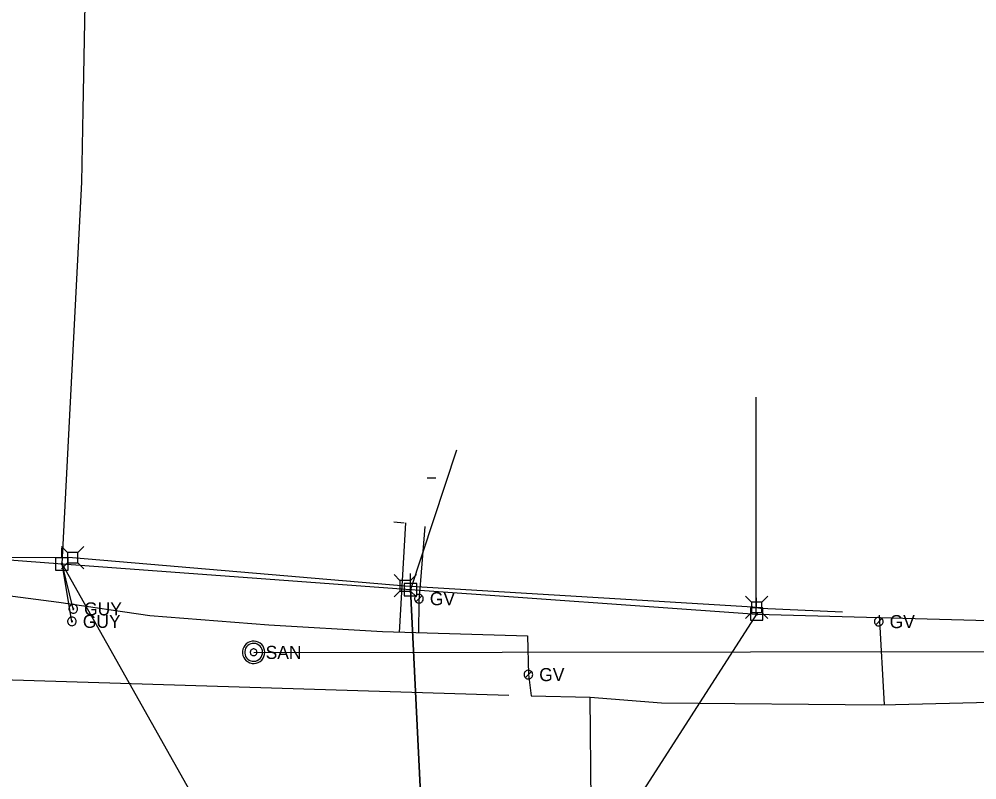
# Model space of a CAD drawing. Extents: x 600849 to 606371, y 330010 to 403088.
# Drawn here: x 604337.5 to 604620.2, y 349936.3 to 350160.7 of the extents above; entities that cross this region are included whole.
import ezdxf

# ---------------------------------------------------------------- set-up
doc = ezdxf.new("R2010")
doc.units = 0
for name, color, linetype in [('E_UTL_AG_Bold', 7, 'Continuous'), ('E_UTL_EGuyWire', 7, 'Continuous'), ('E_UTL_EPowerPole', 7, 'Continuous'), ('E_UTL_G', 7, 'Continuous'), ('E_UTL_G_UG', 7, 'Continuous'), ('E_UTL_Overhead', 7, 'Continuous'), ('E_UTL_SAN', 7, 'Continuous'), ('E_UTL_SAN_UG', 7, 'Continuous'), ('E_UTL_T_UG', 7, 'Continuous')]:
    doc.layers.add(name, color=color, linetype=linetype)

msp = doc.modelspace()

# ---------------------------------------------------------------- linework, layer by layer
at = {"layer": 'E_UTL_AG_Bold'}
for points in [[(604351.74, 350003.4), (604349.99, 350005.15)], [(604354.84, 350003.4), (604351.74, 350003.4)], [(604351.74, 350003.4), (604351.74, 350000.3)], [(604354.84, 350003.4), (604356.59, 350005.15)], [(604354.84, 350000.3), (604354.84, 350003.4)], [(604351.74, 350000.3), (604349.99, 349998.55)], [(604351.74, 350000.3), (604354.84, 350000.3)], [(604354.84, 350000.3), (604356.59, 349998.55)], [(604449.91, 349995.09), (604448.16, 349996.85)], [(604453.01, 349995.09), (604449.91, 349995.09)], [(604449.91, 349995.09), (604449.91, 349992)], [(604453.01, 349995.09), (604454.76, 349996.85)], [(604453.01, 349992), (604453.01, 349995.09)], [(604449.91, 349992), (604448.16, 349990.25)], [(604449.91, 349992), (604453.01, 349992)], [(604453.01, 349992), (604454.76, 349990.25)], [(604553.65, 349988.74), (604551.9, 349990.5)], [(604556.75, 349988.74), (604558.5, 349990.5)], [(604556.75, 349988.74), (604553.65, 349988.74)], [(604553.65, 349988.74), (604553.65, 349985.65)], [(604556.75, 349985.65), (604556.75, 349988.74)], [(604553.65, 349985.65), (604551.9, 349983.9)], [(604553.65, 349985.65), (604556.75, 349985.65)], [(604556.75, 349985.65), (604558.5, 349983.9)]]:
    msp.add_lwpolyline(points, dxfattribs=at)
at = {"layer": 'E_UTL_EGuyWire'}
for p in [(604353.09, 349983.05), (604353.47, 349986.73)]:
    msp.add_line(p, (604350.17, 349999.98), dxfattribs=at)
for points in [[(604460.6, 349837.98), (604453.05, 349992.41)], [(604354.76, 349986.73), (604354.73, 349986.97), (604354.67, 349987.2), (604354.55, 349987.42), (604354.4, 349987.61), (604354.22, 349987.77), (604354.01, 349987.9), (604353.78, 349987.98), (604353.54, 349988.01), (604353.29, 349988), (604353.05, 349987.94), (604352.83, 349987.84), (604352.63, 349987.7), (604352.47, 349987.52), (604352.33, 349987.32), (604352.24, 349987.09), (604352.2, 349986.85), (604352.2, 349986.61), (604352.24, 349986.37), (604352.33, 349986.14), (604352.47, 349985.93), (604352.63, 349985.76), (604352.83, 349985.62), (604353.05, 349985.52), (604353.29, 349985.46), (604353.54, 349985.45), (604353.78, 349985.48), (604354.01, 349985.56), (604354.22, 349985.68), (604354.4, 349985.84), (604354.55, 349986.03), (604354.67, 349986.25), (604354.73, 349986.49), (604354.76, 349986.73)], [(604353.63, 349986.73), (604353.63, 349986.76), (604353.62, 349986.79), (604353.61, 349986.81), (604353.59, 349986.84), (604353.57, 349986.86), (604353.54, 349986.87), (604353.51, 349986.88), (604353.48, 349986.89), (604353.45, 349986.89), (604353.42, 349986.88), (604353.39, 349986.87), (604353.37, 349986.85), (604353.35, 349986.83), (604353.33, 349986.8), (604353.32, 349986.77), (604353.31, 349986.74), (604353.31, 349986.71), (604353.32, 349986.68), (604353.33, 349986.65), (604353.35, 349986.63), (604353.37, 349986.61), (604353.39, 349986.59), (604353.42, 349986.58), (604353.45, 349986.57), (604353.48, 349986.57), (604353.51, 349986.57), (604353.54, 349986.58), (604353.57, 349986.6), (604353.59, 349986.62), (604353.61, 349986.64), (604353.62, 349986.67), (604353.63, 349986.7), (604353.63, 349986.73)], [(604354.37, 349983.05), (604354.35, 349983.29), (604354.28, 349983.53), (604354.17, 349983.74), (604354.02, 349983.93), (604353.83, 349984.09), (604353.62, 349984.22), (604353.39, 349984.3), (604353.15, 349984.33), (604352.91, 349984.32), (604352.67, 349984.26), (604352.45, 349984.16), (604352.25, 349984.02), (604352.08, 349983.84), (604351.95, 349983.64), (604351.86, 349983.41), (604351.81, 349983.17), (604351.81, 349982.93), (604351.86, 349982.69), (604351.95, 349982.46), (604352.08, 349982.26), (604352.25, 349982.08), (604352.45, 349981.94), (604352.67, 349981.84), (604352.91, 349981.78), (604353.15, 349981.77), (604353.39, 349981.8), (604353.62, 349981.88), (604353.83, 349982), (604354.02, 349982.16), (604354.17, 349982.36), (604354.28, 349982.57), (604354.35, 349982.81), (604354.37, 349983.05)], [(604353.25, 349983.05), (604353.25, 349983.08), (604353.24, 349983.11), (604353.22, 349983.14), (604353.2, 349983.16), (604353.18, 349983.18), (604353.15, 349983.19), (604353.13, 349983.2), (604353.1, 349983.21), (604353.07, 349983.21), (604353.04, 349983.2), (604353.01, 349983.19), (604352.98, 349983.17), (604352.96, 349983.15), (604352.95, 349983.12), (604352.93, 349983.09), (604352.93, 349983.06), (604352.93, 349983.03), (604352.93, 349983), (604352.95, 349982.98), (604352.96, 349982.95), (604352.98, 349982.93), (604353.01, 349982.91), (604353.04, 349982.9), (604353.07, 349982.89), (604353.1, 349982.89), (604353.13, 349982.89), (604353.15, 349982.9), (604353.18, 349982.92), (604353.2, 349982.94), (604353.22, 349982.96), (604353.24, 349982.99), (604353.25, 349983.02), (604353.25, 349983.05)]]:
    msp.add_lwpolyline(points, dxfattribs=at)
at = {"layer": 'E_UTL_EPowerPole'}
for points in [[(604350.14, 350001.82), (604350.14, 350004.73)], [(604351.98, 350001.82), (604348.29, 350001.82)], [(604348.29, 350001.82), (604348.29, 349998.13)], [(604350.41, 349999.98), (604350.4, 350000.03), (604350.39, 350000.07), (604350.37, 350000.11), (604350.34, 350000.15), (604350.31, 350000.18), (604350.27, 350000.2), (604350.23, 350000.21), (604350.18, 350000.22), (604350.14, 350000.22), (604350.09, 350000.21), (604350.05, 350000.19), (604350.01, 350000.16), (604349.98, 350000.13), (604349.96, 350000.09), (604349.94, 350000.05), (604349.93, 350000), (604349.93, 349999.96), (604349.94, 349999.91), (604349.96, 349999.87), (604349.98, 349999.83), (604350.01, 349999.8), (604350.05, 349999.78), (604350.09, 349999.76), (604350.14, 349999.75), (604350.18, 349999.74), (604350.23, 349999.75), (604350.27, 349999.76), (604350.31, 349999.79), (604350.34, 349999.82), (604350.37, 349999.85), (604350.39, 349999.89), (604350.4, 349999.94), (604350.41, 349999.98)], [(604351.98, 349998.13), (604351.98, 350001.82)], [(604348.29, 349998.13), (604351.98, 349998.13)], [(604453.02, 349994.25), (604453.02, 349997.16)], [(604454.86, 349994.25), (604451.17, 349994.25)], [(604451.17, 349994.25), (604451.17, 349990.56)], [(604453.29, 349992.41), (604453.28, 349992.46), (604453.27, 349992.5), (604453.25, 349992.54), (604453.22, 349992.58), (604453.19, 349992.61), (604453.15, 349992.63), (604453.1, 349992.64), (604453.06, 349992.65), (604453.01, 349992.65), (604452.97, 349992.64), (604452.93, 349992.62), (604452.89, 349992.59), (604452.86, 349992.56), (604452.84, 349992.52), (604452.82, 349992.48), (604452.81, 349992.43), (604452.81, 349992.39), (604452.82, 349992.34), (604452.84, 349992.3), (604452.86, 349992.26), (604452.89, 349992.23), (604452.93, 349992.2), (604452.97, 349992.19), (604453.01, 349992.17), (604453.06, 349992.17), (604453.1, 349992.18), (604453.15, 349992.19), (604453.19, 349992.22), (604453.22, 349992.25), (604453.25, 349992.28), (604453.27, 349992.32), (604453.28, 349992.37), (604453.29, 349992.41)], [(604454.86, 349990.56), (604454.86, 349994.25)], [(604451.17, 349990.56), (604454.86, 349990.56)], [(604555.16, 349987.05), (604555.16, 349989.96)], [(604557.01, 349987.05), (604553.32, 349987.05)], [(604553.32, 349987.05), (604553.32, 349983.36)], [(604557.01, 349983.36), (604557.01, 349987.05)], [(604553.32, 349983.36), (604557.01, 349983.36)], [(604555.43, 349985.21), (604555.43, 349985.25), (604555.42, 349985.29), (604555.39, 349985.33), (604555.37, 349985.37), (604555.33, 349985.4), (604555.29, 349985.42), (604555.25, 349985.44), (604555.21, 349985.44), (604555.16, 349985.44), (604555.12, 349985.43), (604555.07, 349985.41), (604555.04, 349985.39), (604555.01, 349985.35), (604554.98, 349985.32), (604554.97, 349985.27), (604554.96, 349985.23), (604554.96, 349985.18), (604554.97, 349985.14), (604554.98, 349985.1), (604555.01, 349985.06), (604555.04, 349985.03), (604555.07, 349985), (604555.12, 349984.98), (604555.16, 349984.97), (604555.21, 349984.97), (604555.25, 349984.97), (604555.29, 349984.99), (604555.33, 349985.01), (604555.37, 349985.04), (604555.39, 349985.08), (604555.42, 349985.12), (604555.43, 349985.16), (604555.43, 349985.21)]]:
    msp.add_lwpolyline(points, dxfattribs=at)
at = {"layer": 'E_UTL_G'}
for points in [[(604456.8, 349989.72), (604456.78, 349989.97), (604456.71, 349990.2), (604456.6, 349990.42), (604456.45, 349990.61), (604456.27, 349990.77), (604456.05, 349990.89), (604455.82, 349990.97), (604455.58, 349991.01), (604455.34, 349990.99), (604455.1, 349990.94), (604454.88, 349990.84), (604454.68, 349990.69), (604454.51, 349990.52), (604454.38, 349990.31), (604454.29, 349990.09), (604454.24, 349989.85), (604454.24, 349989.6), (604454.29, 349989.36), (604454.38, 349989.14), (604454.51, 349988.93), (604454.68, 349988.75), (604454.88, 349988.61), (604455.1, 349988.51), (604455.34, 349988.45), (604455.58, 349988.44), (604455.82, 349988.48), (604456.05, 349988.56), (604456.27, 349988.68), (604456.45, 349988.84), (604456.6, 349989.03), (604456.71, 349989.25), (604456.78, 349989.48), (604456.8, 349989.72)], [(604454.61, 349988.82), (604456.43, 349990.63)], [(604592.5, 349982.96), (604592.48, 349983.21), (604592.41, 349983.44), (604592.3, 349983.66), (604592.15, 349983.85), (604591.96, 349984.01), (604591.75, 349984.13), (604591.52, 349984.21), (604591.28, 349984.24), (604591.04, 349984.23), (604590.8, 349984.18), (604590.58, 349984.07), (604590.38, 349983.93), (604590.21, 349983.76), (604590.08, 349983.55), (604589.99, 349983.32), (604589.94, 349983.09), (604589.94, 349982.84), (604589.99, 349982.6), (604590.08, 349982.37), (604590.21, 349982.17), (604590.38, 349981.99), (604590.58, 349981.85), (604590.8, 349981.75), (604591.04, 349981.69), (604591.28, 349981.68), (604591.52, 349981.72), (604591.75, 349981.8), (604591.96, 349981.92), (604592.15, 349982.08), (604592.3, 349982.27), (604592.41, 349982.49), (604592.48, 349982.72), (604592.5, 349982.96)], [(604590.31, 349982.06), (604592.13, 349983.87)], [(604489.08, 349967.33), (604489.06, 349967.57), (604488.99, 349967.81), (604488.88, 349968.02), (604488.73, 349968.22), (604488.54, 349968.38), (604488.33, 349968.5), (604488.1, 349968.58), (604487.86, 349968.61), (604487.62, 349968.6), (604487.38, 349968.54), (604487.16, 349968.44), (604486.96, 349968.3), (604486.79, 349968.12), (604486.66, 349967.92), (604486.57, 349967.69), (604486.52, 349967.45), (604486.52, 349967.21), (604486.57, 349966.97), (604486.66, 349966.74), (604486.79, 349966.54), (604486.96, 349966.36), (604487.16, 349966.22), (604487.38, 349966.12), (604487.62, 349966.06), (604487.86, 349966.05), (604488.1, 349966.08), (604488.33, 349966.16), (604488.54, 349966.29), (604488.73, 349966.45), (604488.88, 349966.64), (604488.99, 349966.85), (604489.06, 349967.09), (604489.08, 349967.33)], [(604486.89, 349966.42), (604488.71, 349968.24)]]:
    msp.add_lwpolyline(points, dxfattribs=at)
at = {"layer": 'E_UTL_G_UG'}
for points in [[(604017.27, 350023.85), (604050.12, 350022.04), (604102.3, 350017.06), (604148.94, 350012.3), (604207.72, 350003.02), (604224.15, 350001.18), (604252.85, 349997.07), (604335.69, 349990.44), (604349.27, 349988.73), (604376.12, 349984.81), (604411.24, 349982.02), (604444.79, 349980.04), (604487.55, 349978.81), (604487.8, 349967.33), (604488.65, 349961.03), (604506.03, 349960.73), (604527.14, 349959.03), (604592.13, 349958.39), (604651.99, 349959.87)], [(604457.92, 350025.42), (604460.47, 350025.42)], [(604451.12, 350012.03), (604448.06, 350012.3)], [(604449.76, 349979.74), (604451.65, 350012.12)], [(604455.46, 349979.58), (604455.62, 349988.98), (604457.36, 350011.04)], [(602826.9, 349977.26), (603315.02, 349970.71), (603331.6, 349993.52), (603526.72, 349990.73), (604482.07, 349961.23)], [(604592.89, 349958.51), (604591.45, 349984.89)], [(604504.65, 349836.13), (604504.4, 349847.54), (604505.16, 349873.83), (604506.5, 349914.62), (604506.33, 349929.59), (604506.03, 349960.73)]]:
    msp.add_lwpolyline(points, dxfattribs=at)
at = {"layer": 'E_UTL_Overhead'}
msp.add_line((604441.43, 349838.15), (604350.17, 349999.98), dxfattribs=at)
for points in [[(604350.17, 349999.98), (604356.05, 350112.62), (604356.37, 350133.87), (604357.71, 350201.64), (604358.24, 350231.16)], [(603181.1, 350033.93), (603327.14, 350030.65), (603489.53, 350051.02), (603697.71, 350051.22), (603796.19, 350042.83), (603984.49, 350028.4), (604130.29, 350016.64), (604350.17, 349999.98), (604453.05, 349992.41), (604555.19, 349985.21), (604652.23, 349982.52), (604745.22, 349980.5), (604854.74, 349979.72), (604968.56, 349978.6), (605154.01, 349974.42)], [(604554.96, 350049.18), (604554.96, 349985.21)], [(604466.6, 350033.58), (604453.05, 349992.41), (604460.6, 349837.98)], [(604460.6, 349837.98), (604555.19, 349985.21)]]:
    msp.add_lwpolyline(points, dxfattribs=at)
at = {"layer": 'E_UTL_SAN'}
for points in [[(604410.01, 349973.92), (604409.95, 349974.54), (604409.77, 349975.15), (604409.49, 349975.7), (604409.1, 349976.2), (604408.62, 349976.61), (604408.08, 349976.92), (604407.49, 349977.13), (604406.87, 349977.22), (604406.24, 349977.19), (604405.63, 349977.04), (604405.06, 349976.78), (604404.55, 349976.41), (604404.12, 349975.96), (604403.78, 349975.43), (604403.54, 349974.85), (604403.42, 349974.23), (604403.42, 349973.61), (604403.54, 349972.99), (604403.78, 349972.41), (604404.12, 349971.88), (604404.55, 349971.43), (604405.06, 349971.06), (604405.63, 349970.8), (604406.24, 349970.65), (604406.87, 349970.62), (604407.49, 349970.71), (604408.08, 349970.92), (604408.62, 349971.23), (604409.1, 349971.64), (604409.49, 349972.14), (604409.77, 349972.69), (604409.95, 349973.29), (604410.01, 349973.92)], [(604409.35, 349973.92), (604409.3, 349974.42), (604409.16, 349974.9), (604408.93, 349975.35), (604408.62, 349975.74), (604408.24, 349976.07), (604407.81, 349976.32), (604407.33, 349976.48), (604406.84, 349976.56), (604406.33, 349976.53), (604405.85, 349976.41), (604405.39, 349976.21), (604404.98, 349975.91), (604404.63, 349975.55), (604404.36, 349975.13), (604404.18, 349974.66), (604404.08, 349974.17), (604404.08, 349973.67), (604404.18, 349973.18), (604404.36, 349972.71), (604404.63, 349972.29), (604404.98, 349971.92), (604405.39, 349971.63), (604405.85, 349971.42), (604406.33, 349971.31), (604406.84, 349971.28), (604407.33, 349971.35), (604407.81, 349971.52), (604408.24, 349971.77), (604408.62, 349972.1), (604408.93, 349972.49), (604409.16, 349972.94), (604409.3, 349973.42), (604409.35, 349973.92)], [(604407.7, 349973.92), (604407.68, 349974.11), (604407.63, 349974.29), (604407.54, 349974.45), (604407.43, 349974.6), (604407.28, 349974.73), (604407.12, 349974.82), (604406.94, 349974.88), (604406.76, 349974.91), (604406.57, 349974.9), (604406.39, 349974.85), (604406.21, 349974.78), (604406.06, 349974.67), (604405.93, 349974.53), (604405.83, 349974.37), (604405.76, 349974.2), (604405.72, 349974.01), (604405.72, 349973.83), (604405.76, 349973.64), (604405.83, 349973.47), (604405.93, 349973.31), (604406.06, 349973.17), (604406.21, 349973.06), (604406.39, 349972.98), (604406.57, 349972.94), (604406.76, 349972.93), (604406.94, 349972.96), (604407.12, 349973.02), (604407.28, 349973.11), (604407.43, 349973.24), (604407.54, 349973.38), (604407.63, 349973.55), (604407.68, 349973.73), (604407.7, 349973.92)]]:
    msp.add_lwpolyline(points, dxfattribs=at)
at = {"layer": 'E_UTL_SAN_UG'}
msp.add_line((604406.79, 349973.88), (604736.58, 349974.22), dxfattribs=at)
at = {"layer": 'E_UTL_T_UG'}
for points in [[(602816.91, 350007.2), (604353.29, 350001.85)], [(604353.29, 350001.85), (604451.46, 349993.55), (604554.09, 349987.33), (604556.31, 349986.95), (604580.52, 349985.83)]]:
    msp.add_lwpolyline(points, dxfattribs=at)

# ---------------------------------------------------------------- texts
at = {"layer": 'E_UTL_EGuyWire'}
for p in [(604356.68, 349984.8), (604356.3, 349981.12)]:
    msp.add_text('GUY', height=3.85, dxfattribs=at).set_placement(p)
at = {"layer": 'E_UTL_G'}
for p in [(604458.73, 349987.8), (604594.43, 349981.04), (604491.01, 349965.41)]:
    msp.add_text('GV', height=3.85, dxfattribs=at).set_placement(p)
at = {"layer": 'E_UTL_SAN'}
msp.add_text('SAN', height=3.849, dxfattribs=at).set_placement((604410.27, 349971.97))

doc.saveas('drawing.dxf')
